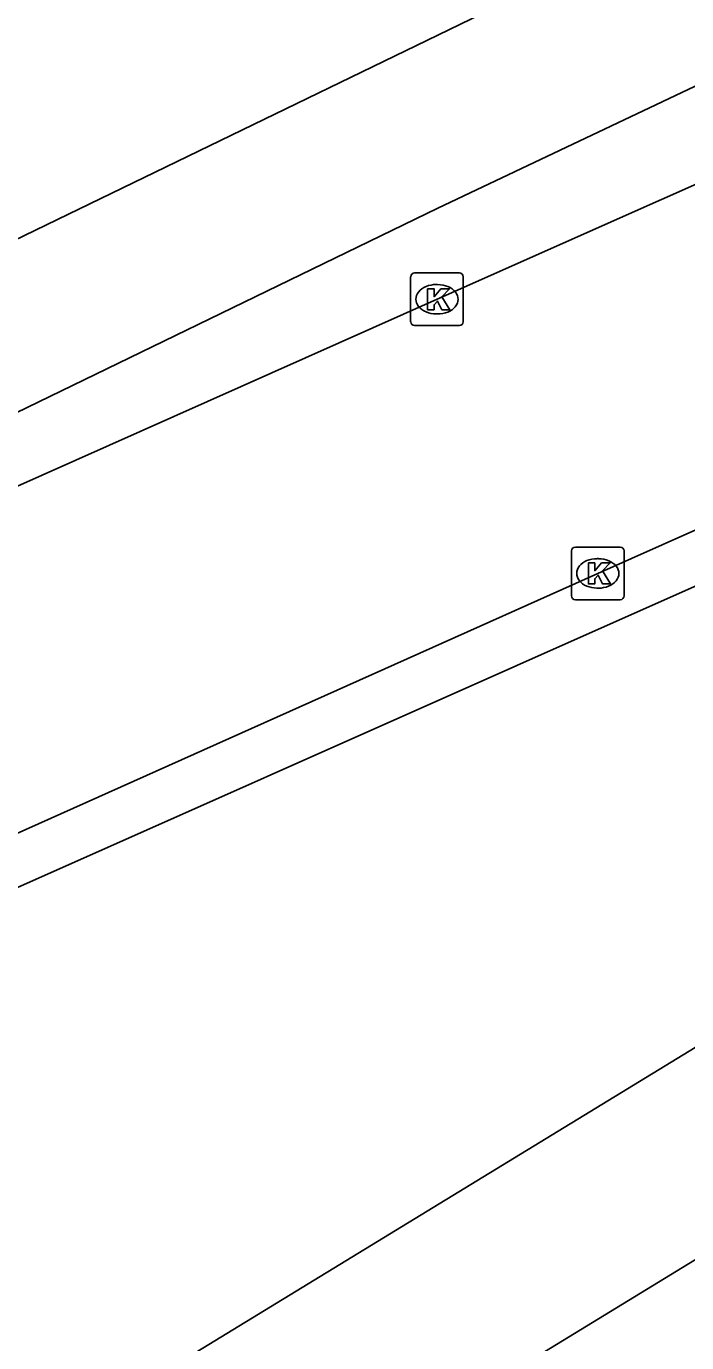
# Model space of a CAD drawing. Extents: x 159888 to 160757, y 384031 to 384746.
# Drawn here: x 160101.7 to 160114.26, y 384604.42 to 384629.43 of the extents above; entities that cross this region are included whole.
import ezdxf

# ---------------------------------------------------------------- set-up
doc = ezdxf.new("R2010")
doc.units = 0
for name, color, linetype in [('IMGEO_Kolk', 7, 'Continuous'), ('IMGEO_Rijbaan_lokaal_open', 7, 'Continuous'), ('IMGEO_Rijbaan_regionaal_gesloten', 7, 'Continuous'), ('IMGEO_Voetpad_open', 7, 'Continuous')]:
    doc.layers.add(name, color=color, linetype=linetype)

msp = doc.modelspace()

# ---------------------------------------------------------------- linework, layer by layer
at = {"layer": 'IMGEO_Kolk'}
for p, q in [((160109.011, 384623.821), (160109.011, 384624.673)), ((160109.086, 384624.747), (160109.938, 384624.747)), ((160110.012, 384624.673), (160110.012, 384623.821)), ((160109.499, 384624.527), (160109.524, 384624.527)), ((160109.522, 384623.967), (160109.497, 384623.967)), ((160109.938, 384623.747), (160109.086, 384623.747)), ((160112.068, 384618.612), (160112.068, 384619.464)), ((160112.143, 384619.538), (160112.995, 384619.538)), ((160113.069, 384619.464), (160113.069, 384618.612)), ((160112.556, 384619.318), (160112.581, 384619.318)), ((160112.579, 384618.758), (160112.554, 384618.758)), ((160112.995, 384618.538), (160112.143, 384618.538))]:
    msp.add_line(p, q, dxfattribs=at)
for points in [[(160109.011, 384623.821), (160109.011, 384624.673)], [(160109.086, 384624.747), (160109.938, 384624.747)], [(160110.012, 384624.673), (160110.012, 384623.821)], [(160109.332, 384624.447), (160109.455, 384624.447), (160109.455, 384624.296), (160109.585, 384624.447), (160109.749, 384624.447), (160109.603, 384624.296), (160109.756, 384624.047), (160109.604, 384624.047), (160109.519, 384624.211), (160109.455, 384624.144), (160109.455, 384624.047), (160109.332, 384624.047), (160109.332, 384624.447)], [(160109.938, 384623.747), (160109.086, 384623.747)], [(160112.068, 384618.612), (160112.068, 384619.464)], [(160112.143, 384619.538), (160112.995, 384619.538)], [(160113.069, 384619.464), (160113.069, 384618.612)], [(160112.389, 384619.238), (160112.512, 384619.238), (160112.512, 384619.087), (160112.642, 384619.238), (160112.806, 384619.238), (160112.66, 384619.087), (160112.813, 384618.838), (160112.661, 384618.838), (160112.576, 384619.002), (160112.512, 384618.935), (160112.512, 384618.838), (160112.389, 384618.838), (160112.389, 384619.238)], [(160112.995, 384618.538), (160112.143, 384618.538)]]:
    msp.add_lwpolyline(points, dxfattribs=at)
for centre, start, end in [((160109.088, 384624.671), 91.552, 178.448), ((160109.088, 384624.671), 91.552, 178.448), ((160109.936, 384624.671), 1.552, 88.448), ((160109.936, 384624.671), 1.552, 88.448), ((160109.088, 384623.823), 181.552, 268.448), ((160109.088, 384623.823), 181.552, 268.448), ((160109.936, 384623.823), 271.552, 358.448), ((160109.936, 384623.823), 271.552, 358.448), ((160112.145, 384619.462), 91.552, 178.448), ((160112.145, 384619.462), 91.552, 178.448), ((160112.993, 384619.462), 1.552, 88.448), ((160112.993, 384619.462), 1.552, 88.448), ((160112.145, 384618.614), 181.552, 268.448), ((160112.145, 384618.614), 181.552, 268.448), ((160112.993, 384618.614), 271.552, 358.448), ((160112.993, 384618.614), 271.552, 358.448)]:
    msp.add_arc(centre, 0.0765, start, end, dxfattribs=at)
for centre, major_axis, ratio, start_param, end_param in [((160109.498, 384624.247), (-0.387, 0.002), 0.722429, 4.712389, 7.853982), ((160109.523, 384624.247), (-0.39, 0.002), 0.717154, 1.570796, 4.712389), ((160112.555, 384619.038), (-0.387, 0.002), 0.722429, 4.712389, 7.853982), ((160112.58, 384619.038), (-0.39, 0.002), 0.717154, 1.570796, 4.712389)]:
    msp.add_ellipse(centre, major_axis=major_axis, ratio=ratio, start_param=start_param, end_param=end_param, dxfattribs=at)
at = {"layer": 'IMGEO_Rijbaan_lokaal_open'}
for points in [[(160176.41, 384654.004), (160175.686, 384653.683), (160162.399, 384647.743), (160144.458, 384639.763), (160126.52, 384631.808), (160109.512, 384624.247), (160100.139, 384620.074), (160091.697, 384616.115), (160090.918, 384615.744)], [(160178.864, 384648.558), (160178.178, 384648.254), (160165.367, 384642.524), (160146.544, 384634.198), (160128.638, 384626.191), (160112.569, 384619.039), (160093.773, 384610.631), (160093.382, 384610.454)]]:
    msp.add_lwpolyline(points, dxfattribs=at)
at = {"layer": 'IMGEO_Rijbaan_regionaal_gesloten'}
for points in [[(160013.443, 384582.29), (160022.181, 384586.577), (160056.938, 384603.792), (160124.235, 384636.399), (160172.896, 384659.514), (160176.646, 384661.295), (160199.533, 384671.786), (160241.721, 384691.124)], [(160051.034, 384597.347), (160052.142, 384597.867), (160067.94, 384605.632), (160083.713, 384613.363), (160099.478, 384621.101), (160100.406, 384621.559), (160109.527, 384625.978), (160118.928, 384630.438), (160138.462, 384639.606), (160158.014, 384648.764), (160177.522, 384657.939), (160178.098, 384658.209), (160197.066, 384667.108), (160205.886, 384671.287)]]:
    msp.add_lwpolyline(points, dxfattribs=at)
at = {"layer": 'IMGEO_Voetpad_open'}
for points in [[(160183.001, 384647.819), (160137.178, 384619.898), (160101.924, 384598.362)], [(160130.131, 384625.774), (160091.923, 384608.802)], [(160096.731, 384599.212), (160100.758, 384601.692), (160116.343, 384611.201), (160132.533, 384621.049)]]:
    msp.add_lwpolyline(points, dxfattribs=at)

doc.saveas('drawing.dxf')
